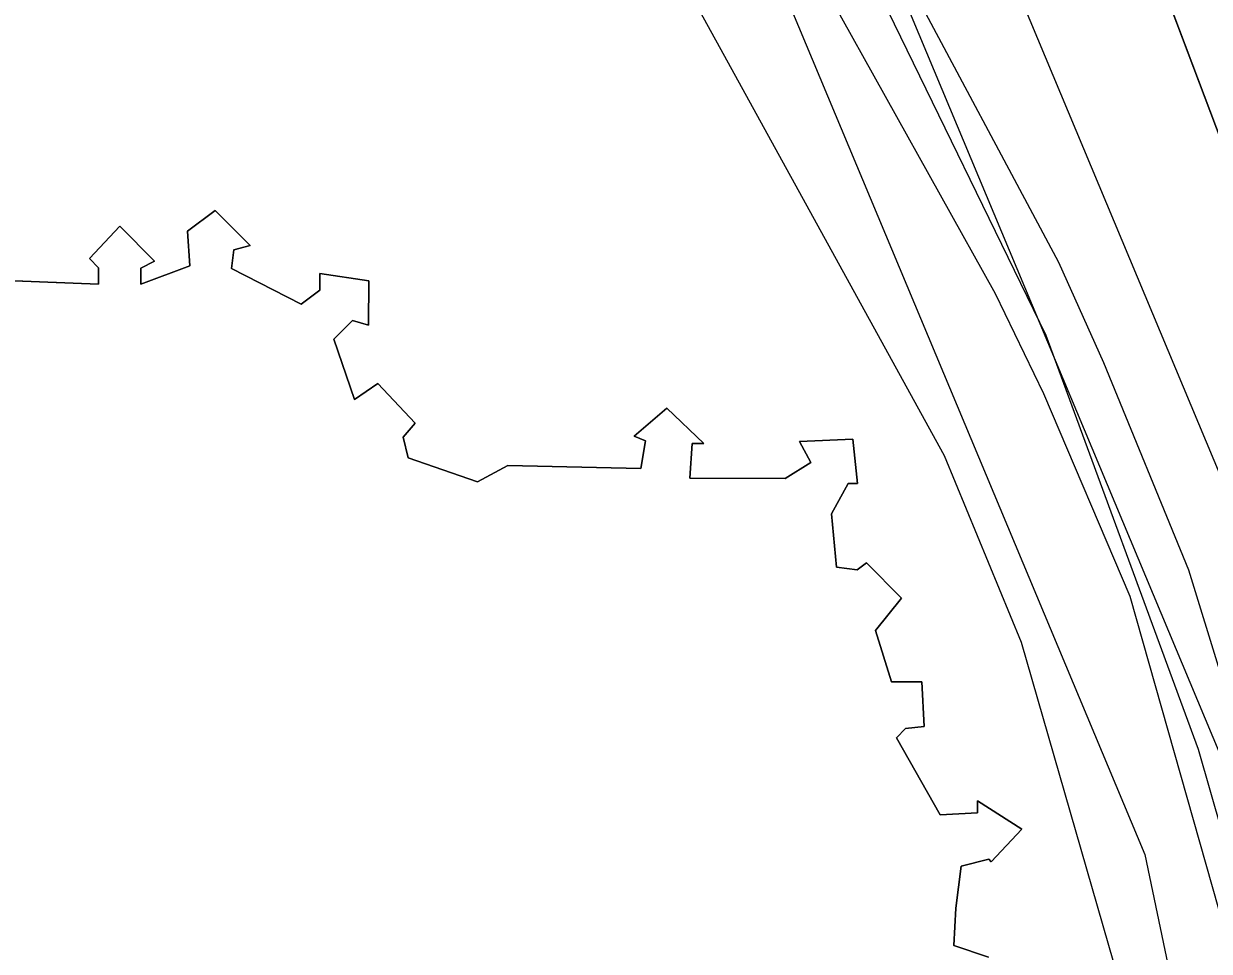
# Model space of a CAD drawing. Extents: x -263423 to -261326, y -1240067 to -1237864.
# Drawn here: x -262772.04 to -262739.62, y -1239599.78 to -1239574.42 of the extents above; entities that cross this region are included whole.
import ezdxf

# ---------------------------------------------------------------- set-up
doc = ezdxf.new("R2010")
doc.units = 0
for name, color, linetype in [('body_kn', 7, 'Continuous'), ('kladpar_hranice', 7, 'Continuous'), ('kladpar_plochy', 7, 'Continuous'), ('tarchy_linie', 7, 'Continuous'), ('zappar_hrandruhpozemk', 7, 'Continuous')]:
    doc.layers.add(name, color=color, linetype=linetype)

msp = doc.modelspace()

# ---------------------------------------------------------------- linework, layer by layer
at = {"layer": 'body_kn'}
for p, q in [((-262766.8, -1239579.52), (-262766.8, -1239579.52)), ((-262769.41, -1239579.95), (-262769.41, -1239579.95)), ((-262767.56, -1239580.09), (-262767.56, -1239580.09)), ((-262766.29, -1239580.6), (-262766.29, -1239580.6)), ((-262765.85, -1239580.48), (-262765.85, -1239580.48)), ((-262770.24, -1239580.84), (-262770.24, -1239580.84)), ((-262768.46, -1239580.91), (-262768.46, -1239580.91)), ((-262743.75, -1239580.94), (-262743.75, -1239580.94)), ((-262769.99, -1239581.09), (-262769.99, -1239581.09)), ((-262768.84, -1239581.1), (-262768.84, -1239581.1)), ((-262767.5, -1239581.04), (-262767.5, -1239581.04)), ((-262766.36, -1239581.11), (-262766.36, -1239581.11)), ((-262763.94, -1239581.25), (-262763.94, -1239581.25)), ((-262769.99, -1239581.54), (-262769.99, -1239581.54)), ((-262768.84, -1239581.54), (-262768.84, -1239581.54)), ((-262762.6, -1239581.45), (-262762.6, -1239581.45)), ((-262763.94, -1239581.7), (-262763.94, -1239581.7)), ((-262745.48, -1239581.79), (-262745.48, -1239581.79)), ((-262764.45, -1239582.08), (-262764.45, -1239582.08)), ((-262763.05, -1239582.53), (-262763.05, -1239582.53)), ((-262762.61, -1239582.66), (-262762.61, -1239582.66)), ((-262744.09, -1239582.93), (-262744.09, -1239582.93)), ((-262763.56, -1239583.04), (-262763.56, -1239583.04)), ((-262742.52, -1239583.68), (-262742.52, -1239583.68)), ((-262762.36, -1239584.25), (-262762.36, -1239584.25)), ((-262744.16, -1239584.53), (-262744.16, -1239584.53)), ((-262762.99, -1239584.69), (-262762.99, -1239584.69)), ((-262754.46, -1239584.93), (-262754.46, -1239584.93)), ((-262761.34, -1239585.34), (-262761.34, -1239585.34)), ((-262761.66, -1239585.72), (-262761.66, -1239585.72)), ((-262755.35, -1239585.69), (-262755.35, -1239585.69)), ((-262755.04, -1239585.82), (-262755.04, -1239585.82)), ((-262750.83, -1239585.84), (-262750.83, -1239585.84)), ((-262749.37, -1239585.78), (-262749.37, -1239585.78)), ((-262753.76, -1239585.89), (-262753.76, -1239585.89)), ((-262753.44, -1239585.89), (-262753.44, -1239585.89)), ((-262761.53, -1239586.29), (-262761.53, -1239586.29)), ((-262758.8, -1239586.5), (-262758.8, -1239586.5)), ((-262750.52, -1239586.41), (-262750.52, -1239586.41)), ((-262746.87, -1239586.22), (-262746.87, -1239586.22)), ((-262755.17, -1239586.58), (-262755.17, -1239586.58)), ((-262759.63, -1239586.94), (-262759.63, -1239586.94)), ((-262753.83, -1239586.84), (-262753.83, -1239586.84)), ((-262751.22, -1239586.85), (-262751.22, -1239586.85)), ((-262749.5, -1239586.99), (-262749.5, -1239586.99)), ((-262749.24, -1239586.99), (-262749.24, -1239586.99)), ((-262749.95, -1239587.82), (-262749.95, -1239587.82)), ((-262749.82, -1239589.28), (-262749.82, -1239589.28)), ((-262749.25, -1239589.35), (-262749.25, -1239589.35)), ((-262749, -1239589.16), (-262749, -1239589.16)), ((-262740.19, -1239589.35), (-262740.19, -1239589.35)), ((-262748.04, -1239590.12), (-262748.04, -1239590.12)), ((-262741.8, -1239590.07), (-262741.8, -1239590.07)), ((-262748.75, -1239591.01), (-262748.75, -1239591.01)), ((-262744.77, -1239591.33), (-262744.77, -1239591.33)), ((-262748.31, -1239592.41), (-262748.31, -1239592.41)), ((-262747.48, -1239592.41), (-262747.48, -1239592.41)), ((-262747.42, -1239593.63), (-262747.42, -1239593.63)), ((-262748.18, -1239593.94), (-262748.18, -1239593.94)), ((-262747.93, -1239593.69), (-262747.93, -1239593.69)), ((-262739.93, -1239594.25), (-262739.93, -1239594.25)), ((-262745.96, -1239595.67), (-262745.96, -1239595.67)), ((-262746.98, -1239596.05), (-262746.98, -1239596.05)), ((-262745.96, -1239595.99), (-262745.96, -1239595.99)), ((-262744.75, -1239596.44), (-262744.75, -1239596.44)), ((-262741.39, -1239597.13), (-262741.39, -1239597.13)), ((-262746.41, -1239597.45), (-262746.41, -1239597.45)), ((-262745.65, -1239597.26), (-262745.65, -1239597.26)), ((-262745.59, -1239597.33), (-262745.59, -1239597.33)), ((-262746.55, -1239598.6), (-262746.55, -1239598.6)), ((-262746.61, -1239599.62), (-262746.61, -1239599.62))]:
    msp.add_line(p, q, dxfattribs=at)
at = {"layer": 'kladpar_hranice'}
for points in [[(-262726.47, -1239557.68), (-262724.81, -1239557.05), (-262711.48, -1239551.83), (-262709.7, -1239551.2), (-262704.78, -1239565.62), (-262739.27, -1239577.68), (-262744.26, -1239564.47)], [(-262744.26, -1239564.47), (-262739.27, -1239577.68)], [(-262773.69, -1239581.39), (-262769.99, -1239581.54), (-262769.99, -1239581.09), (-262770.24, -1239580.84), (-262769.41, -1239579.95), (-262768.46, -1239580.91), (-262768.84, -1239581.1), (-262768.84, -1239581.54), (-262767.5, -1239581.04), (-262767.56, -1239580.09), (-262766.8, -1239579.52), (-262765.85, -1239580.48), (-262766.29, -1239580.6), (-262766.36, -1239581.11), (-262764.45, -1239582.08), (-262763.94, -1239581.7), (-262763.94, -1239581.25), (-262762.6, -1239581.45), (-262762.61, -1239582.66), (-262763.05, -1239582.53), (-262763.56, -1239583.04), (-262762.99, -1239584.69), (-262762.36, -1239584.25), (-262761.34, -1239585.34), (-262761.66, -1239585.72), (-262761.53, -1239586.29), (-262759.63, -1239586.94), (-262758.8, -1239586.5), (-262755.17, -1239586.58), (-262755.04, -1239585.82), (-262755.35, -1239585.69), (-262754.46, -1239584.93), (-262753.44, -1239585.89), (-262753.76, -1239585.89), (-262753.83, -1239586.84), (-262751.22, -1239586.85), (-262750.52, -1239586.41), (-262750.83, -1239585.84), (-262749.37, -1239585.78), (-262749.24, -1239586.99), (-262749.5, -1239586.99), (-262749.95, -1239587.82), (-262749.82, -1239589.28), (-262749.25, -1239589.35), (-262749, -1239589.16), (-262748.04, -1239590.12), (-262748.75, -1239591.01), (-262748.31, -1239592.41), (-262747.48, -1239592.41), (-262747.42, -1239593.63), (-262747.93, -1239593.69), (-262748.18, -1239593.94), (-262746.98, -1239596.05), (-262745.96, -1239595.99), (-262745.96, -1239595.67), (-262744.75, -1239596.44), (-262745.59, -1239597.33), (-262745.65, -1239597.26), (-262746.41, -1239597.45), (-262746.55, -1239598.6), (-262746.61, -1239599.62), (-262745.66, -1239599.94)], [(-262745.66, -1239599.94), (-262746.61, -1239599.62), (-262746.55, -1239598.6), (-262746.41, -1239597.45), (-262745.65, -1239597.26), (-262745.59, -1239597.33), (-262744.75, -1239596.44), (-262745.96, -1239595.67), (-262745.96, -1239595.99), (-262746.98, -1239596.05), (-262748.18, -1239593.94), (-262747.93, -1239593.69), (-262747.42, -1239593.63), (-262747.48, -1239592.41), (-262748.31, -1239592.41), (-262748.75, -1239591.01), (-262748.04, -1239590.12), (-262749, -1239589.16), (-262749.25, -1239589.35), (-262749.82, -1239589.28), (-262749.95, -1239587.82), (-262749.5, -1239586.99), (-262749.24, -1239586.99), (-262749.37, -1239585.78), (-262750.83, -1239585.84), (-262750.52, -1239586.41), (-262751.22, -1239586.85), (-262753.83, -1239586.84), (-262753.76, -1239585.89), (-262753.44, -1239585.89), (-262754.46, -1239584.93), (-262755.35, -1239585.69), (-262755.04, -1239585.82), (-262755.17, -1239586.58), (-262758.8, -1239586.5), (-262759.63, -1239586.94), (-262761.53, -1239586.29), (-262761.66, -1239585.72), (-262761.34, -1239585.34), (-262762.36, -1239584.25), (-262762.99, -1239584.69), (-262763.56, -1239583.04), (-262763.05, -1239582.53), (-262762.61, -1239582.66), (-262762.6, -1239581.45), (-262763.94, -1239581.25), (-262763.94, -1239581.7), (-262764.45, -1239582.08), (-262766.36, -1239581.11), (-262766.29, -1239580.6), (-262765.85, -1239580.48), (-262766.8, -1239579.52), (-262767.56, -1239580.09), (-262767.5, -1239581.04), (-262768.84, -1239581.54), (-262768.84, -1239581.1), (-262768.46, -1239580.91), (-262769.41, -1239579.95), (-262770.24, -1239580.84), (-262769.99, -1239581.09), (-262769.99, -1239581.54), (-262773.69, -1239581.39)]]:
    msp.add_lwpolyline(points, dxfattribs=at)
at = {"layer": 'kladpar_plochy'}
for p, q in [((-262739.27, -1239577.68), (-262744.26, -1239564.47)), ((-262744.26, -1239564.47), (-262739.27, -1239577.68)), ((-262766.8, -1239579.52), (-262767.56, -1239580.09)), ((-262765.85, -1239580.48), (-262766.8, -1239579.52)), ((-262769.41, -1239579.95), (-262770.24, -1239580.84)), ((-262768.46, -1239580.91), (-262769.41, -1239579.95)), ((-262767.56, -1239580.09), (-262767.5, -1239581.04)), ((-262766.36, -1239581.11), (-262766.29, -1239580.6)), ((-262766.29, -1239580.6), (-262765.85, -1239580.48)), ((-262770.24, -1239580.84), (-262769.99, -1239581.09)), ((-262768.84, -1239581.1), (-262768.46, -1239580.91)), ((-262769.99, -1239581.09), (-262769.99, -1239581.54)), ((-262767.5, -1239581.04), (-262768.84, -1239581.54)), ((-262768.84, -1239581.54), (-262768.84, -1239581.1)), ((-262764.45, -1239582.08), (-262766.36, -1239581.11)), ((-262762.6, -1239581.45), (-262763.94, -1239581.25)), ((-262763.94, -1239581.25), (-262763.94, -1239581.7)), ((-262769.99, -1239581.54), (-262773.69, -1239581.39)), ((-262762.61, -1239582.66), (-262762.6, -1239581.45)), ((-262763.94, -1239581.7), (-262764.45, -1239582.08)), ((-262763.56, -1239583.04), (-262763.05, -1239582.53)), ((-262763.05, -1239582.53), (-262762.61, -1239582.66)), ((-262762.99, -1239584.69), (-262763.56, -1239583.04)), ((-262762.36, -1239584.25), (-262762.99, -1239584.69)), ((-262761.34, -1239585.34), (-262762.36, -1239584.25)), ((-262754.46, -1239584.93), (-262755.35, -1239585.69)), ((-262753.44, -1239585.89), (-262754.46, -1239584.93)), ((-262761.66, -1239585.72), (-262761.34, -1239585.34)), ((-262761.53, -1239586.29), (-262761.66, -1239585.72)), ((-262755.35, -1239585.69), (-262755.04, -1239585.82)), ((-262755.04, -1239585.82), (-262755.17, -1239586.58)), ((-262749.37, -1239585.78), (-262750.83, -1239585.84)), ((-262750.83, -1239585.84), (-262750.52, -1239586.41)), ((-262749.24, -1239586.99), (-262749.37, -1239585.78)), ((-262753.83, -1239586.84), (-262753.76, -1239585.89)), ((-262753.76, -1239585.89), (-262753.44, -1239585.89)), ((-262759.63, -1239586.94), (-262761.53, -1239586.29)), ((-262758.8, -1239586.5), (-262759.63, -1239586.94)), ((-262755.17, -1239586.58), (-262758.8, -1239586.5)), ((-262750.52, -1239586.41), (-262751.22, -1239586.85)), ((-262751.22, -1239586.85), (-262753.83, -1239586.84)), ((-262749.95, -1239587.82), (-262749.5, -1239586.99)), ((-262749.5, -1239586.99), (-262749.24, -1239586.99)), ((-262749.82, -1239589.28), (-262749.95, -1239587.82)), ((-262749.25, -1239589.35), (-262749.82, -1239589.28)), ((-262749, -1239589.16), (-262749.25, -1239589.35)), ((-262748.04, -1239590.12), (-262749, -1239589.16)), ((-262748.75, -1239591.01), (-262748.04, -1239590.12)), ((-262748.31, -1239592.41), (-262748.75, -1239591.01)), ((-262747.48, -1239592.41), (-262748.31, -1239592.41)), ((-262747.42, -1239593.63), (-262747.48, -1239592.41)), ((-262747.93, -1239593.69), (-262747.42, -1239593.63)), ((-262748.18, -1239593.94), (-262747.93, -1239593.69)), ((-262746.98, -1239596.05), (-262748.18, -1239593.94)), ((-262744.75, -1239596.44), (-262745.96, -1239595.67)), ((-262745.96, -1239595.67), (-262745.96, -1239595.99)), ((-262745.96, -1239595.99), (-262746.98, -1239596.05)), ((-262745.59, -1239597.33), (-262744.75, -1239596.44)), ((-262746.55, -1239598.6), (-262746.41, -1239597.45)), ((-262746.41, -1239597.45), (-262745.65, -1239597.26)), ((-262745.65, -1239597.26), (-262745.59, -1239597.33)), ((-262746.61, -1239599.62), (-262746.55, -1239598.6)), ((-262745.66, -1239599.94), (-262746.61, -1239599.62))]:
    msp.add_line(p, q, dxfattribs=at)
msp.add_lwpolyline([(-262773.69, -1239581.39), (-262769.99, -1239581.54), (-262769.99, -1239581.09), (-262770.24, -1239580.84), (-262769.41, -1239579.95), (-262768.46, -1239580.91), (-262768.84, -1239581.1), (-262768.84, -1239581.54), (-262767.5, -1239581.04), (-262767.56, -1239580.09), (-262766.8, -1239579.52), (-262765.85, -1239580.48), (-262766.29, -1239580.6), (-262766.36, -1239581.11), (-262764.45, -1239582.08), (-262763.94, -1239581.7), (-262763.94, -1239581.25), (-262762.6, -1239581.45), (-262762.61, -1239582.66), (-262763.05, -1239582.53), (-262763.56, -1239583.04), (-262762.99, -1239584.69), (-262762.36, -1239584.25), (-262761.34, -1239585.34), (-262761.66, -1239585.72), (-262761.53, -1239586.29), (-262759.63, -1239586.94), (-262758.8, -1239586.5), (-262755.17, -1239586.58), (-262755.04, -1239585.82), (-262755.35, -1239585.69), (-262754.46, -1239584.93), (-262753.44, -1239585.89), (-262753.76, -1239585.89), (-262753.83, -1239586.84), (-262751.22, -1239586.85), (-262750.52, -1239586.41), (-262750.83, -1239585.84), (-262749.37, -1239585.78), (-262749.24, -1239586.99), (-262749.5, -1239586.99), (-262749.95, -1239587.82), (-262749.82, -1239589.28), (-262749.25, -1239589.35), (-262749, -1239589.16), (-262748.04, -1239590.12), (-262748.75, -1239591.01), (-262748.31, -1239592.41), (-262747.48, -1239592.41), (-262747.42, -1239593.63), (-262747.93, -1239593.69), (-262748.18, -1239593.94), (-262746.98, -1239596.05), (-262745.96, -1239595.99), (-262745.96, -1239595.67), (-262744.75, -1239596.44), (-262745.59, -1239597.33), (-262745.65, -1239597.26), (-262746.41, -1239597.45), (-262746.55, -1239598.6), (-262746.61, -1239599.62), (-262745.66, -1239599.94)], dxfattribs=at)
at = {"layer": 'tarchy_linie'}
for points in [[(-262876.1, -1239267.26), (-262859.65, -1239272.11), (-262836.46, -1239332.83), (-262813.8, -1239395.79), (-262782.96, -1239480.21), (-262751.68, -1239564.86), (-262738.56, -1239596.25), (-262720.83, -1239681.08), (-262703.16, -1239765.24), (-262676.39, -1239868.22), (-262673.88, -1239876.15)], [(-262748.93, -1239563.78), (-262735.73, -1239595.37)], [(-262754.61, -1239565.5), (-262741.39, -1239597.13), (-262726.59, -1239667.94)], [(-262748.59, -1239573.7), (-262744.09, -1239582.93), (-262739.93, -1239594.25), (-262736.99, -1239604.52)]]:
    msp.add_lwpolyline(points, dxfattribs=at)
at = {"layer": 'zappar_hrandruhpozemk'}
for p, q in [((-262759.14, -1239557.27), (-262745.48, -1239581.79)), ((-262743.75, -1239580.94), (-262742.52, -1239583.68)), ((-262746.87, -1239586.22), (-262744.77, -1239591.33))]:
    msp.add_line(p, q, dxfattribs=at)
for points in [[(-262766.07, -1239529.3), (-262765.69, -1239532.12), (-262765.78, -1239534.88), (-262765.73, -1239536.35), (-262763.09, -1239543.4), (-262759.06, -1239552.96), (-262757.44, -1239556.11), (-262748.02, -1239572.92), (-262743.75, -1239580.94)], [(-262768.19, -1239544.99), (-262763.66, -1239555.35), (-262761.43, -1239559.75), (-262746.87, -1239586.22)], [(-262745.48, -1239581.79), (-262744.16, -1239584.53), (-262741.8, -1239590.07), (-262738.68, -1239601.06), (-262736.86, -1239613.39), (-262733.86, -1239632.71)], [(-262742.52, -1239583.68), (-262740.19, -1239589.35), (-262736.77, -1239600.48), (-262734.76, -1239613.13), (-262731.81, -1239632.18)], [(-262744.77, -1239591.33), (-262741.8, -1239601.64), (-262741.53, -1239603.14)]]:
    msp.add_lwpolyline(points, dxfattribs=at)

doc.saveas('drawing.dxf')
